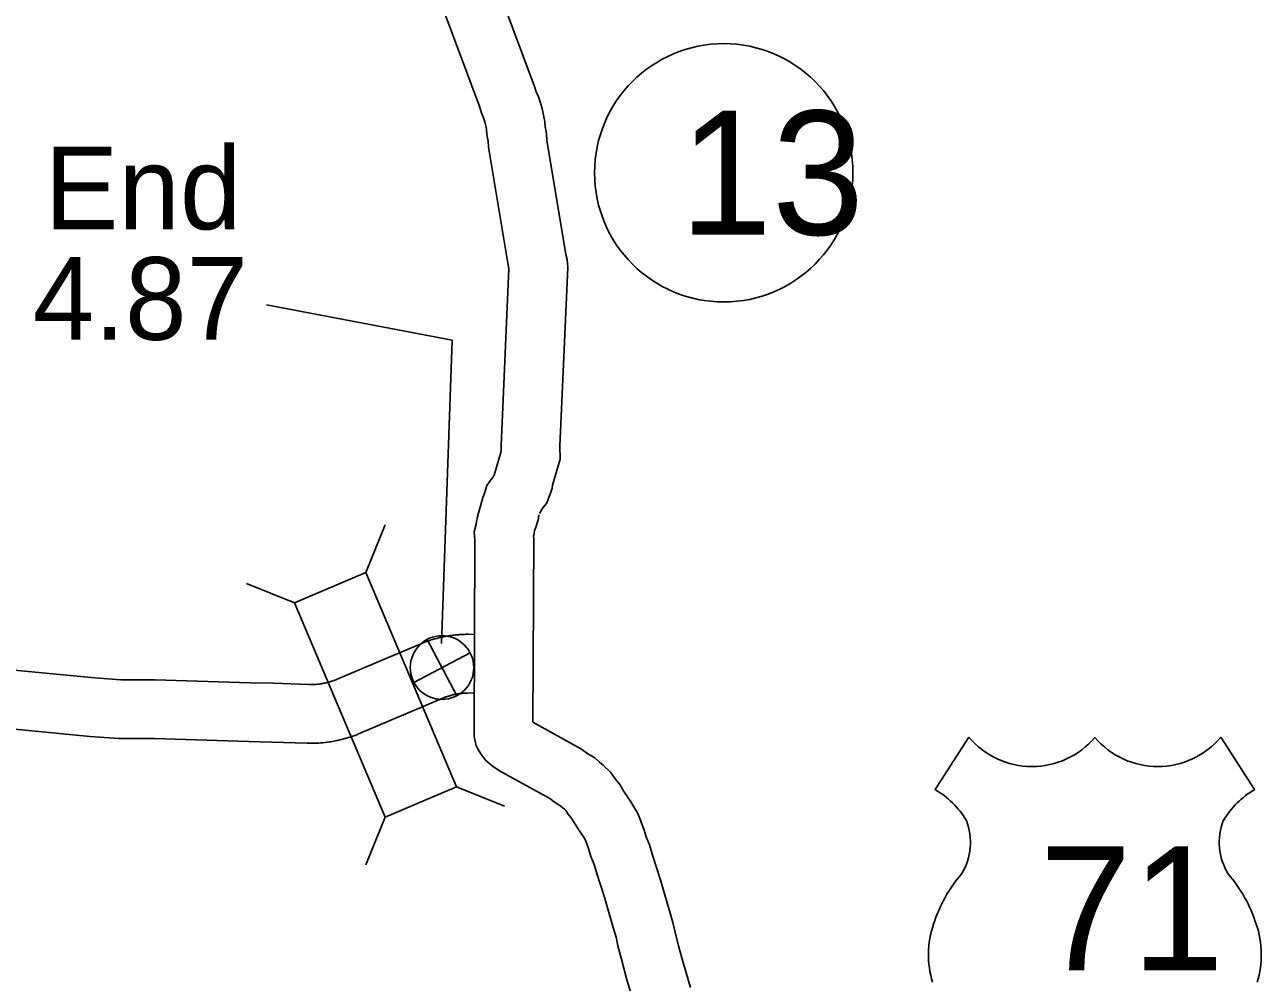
# Model space of a CAD drawing. Extents: x -939622 to -934245, y 1383184 to 1385301.
# Drawn here: x -936377.39 to -936358.43, y 1384413.8 to 1384428.48 of the extents above; entities that cross this region are included whole.
import ezdxf

# ---------------------------------------------------------------- set-up
doc = ezdxf.new("R2010")
doc.units = 0
for name, color, linetype in [('Level 10', 7, 'Continuous'), ('Level 15', 7, 'Continuous'), ('Level 20', 7, 'Continuous'), ('Level 22', 7, 'Continuous'), ('Level 25', 7, 'Continuous'), ('Level 26', 7, 'Continuous'), ('Level 27', 7, 'Continuous')]:
    doc.layers.add(name, color=color, linetype=linetype)

msp = doc.modelspace()

# ---------------------------------------------------------------- linework, layer by layer
at = {"layer": 'Level 10'}
for points in [[(-936373.579, 1384418.381), (-936373.03, 1384418.362), (-936373.008, 1384418.361), (-936372.988, 1384418.361), (-936372.969, 1384418.362), (-936372.953, 1384418.362), (-936372.936, 1384418.363), (-936372.923, 1384418.364), (-936372.9, 1384418.366), (-936372.883, 1384418.368), (-936372.866, 1384418.37), (-936372.847, 1384418.373), (-936372.837, 1384418.374), (-936372.823, 1384418.376), (-936372.809, 1384418.379), (-936372.799, 1384418.381), (-936372.787, 1384418.383), (-936372.77, 1384418.387), (-936372.752, 1384418.391), (-936372.739, 1384418.395), (-936372.721, 1384418.4), (-936372.707, 1384418.403), (-936372.695, 1384418.407), (-936372.679, 1384418.412), (-936372.664, 1384418.417), (-936372.648, 1384418.423), (-936372.632, 1384418.429), (-936372.618, 1384418.434), (-936372.609, 1384418.438), (-936372.596, 1384418.444), (-936371.894, 1384418.741), (-936371.323, 1384418.983), (-936371.304, 1384418.991), (-936371.288, 1384418.997), (-936371.274, 1384419.003), (-936371.259, 1384419.009), (-936371.242, 1384419.015), (-936371.222, 1384419.022), (-936371.199, 1384419.03), (-936371.178, 1384419.038), (-936371.156, 1384419.045), (-936371.137, 1384419.05), (-936371.12, 1384419.055), (-936371.102, 1384419.061), (-936371.089, 1384419.064), (-936371.068, 1384419.07), (-936371.043, 1384419.076), (-936371.025, 1384419.081), (-936371.007, 1384419.085), (-936370.986, 1384419.09), (-936370.969, 1384419.093), (-936370.952, 1384419.097), (-936370.932, 1384419.1), (-936370.907, 1384419.105), (-936370.886, 1384419.108), (-936370.865, 1384419.112), (-936370.842, 1384419.115), (-936370.821, 1384419.118), (-936370.802, 1384419.12), (-936370.784, 1384419.122), (-936370.769, 1384419.123), (-936370.752, 1384419.125), (-936370.738, 1384419.126), (-936370.721, 1384419.127), (-936370.704, 1384419.128), (-936370.69, 1384419.129), (-936370.676, 1384419.13), (-936370.657, 1384419.131), (-936370.643, 1384419.131), (-936370.624, 1384419.132), (-936370.609, 1384419.132), (-936370.595, 1384419.132), (-936370.581, 1384419.132), (-936370.491, 1384419.131)], [(-936373.579, 1384418.381), (-936373.928, 1384418.387), (-936375.388, 1384418.436), (-936375.911, 1384418.435), (-936376.311, 1384418.463), (-936377.549, 1384418.583)], [(-936373.602, 1384417.481), (-936373.055, 1384417.462), (-936373.016, 1384417.461), (-936372.978, 1384417.461), (-936372.943, 1384417.462), (-936372.912, 1384417.463), (-936372.881, 1384417.465), (-936372.853, 1384417.467), (-936372.815, 1384417.47), (-936372.781, 1384417.474), (-936372.749, 1384417.477), (-936372.716, 1384417.482), (-936372.694, 1384417.485), (-936372.669, 1384417.49), (-936372.643, 1384417.494), (-936372.622, 1384417.498), (-936372.599, 1384417.503), (-936372.569, 1384417.51), (-936372.537, 1384417.517), (-936372.51, 1384417.524), (-936372.478, 1384417.533), (-936372.452, 1384417.54), (-936372.427, 1384417.548), (-936372.398, 1384417.557), (-936372.371, 1384417.566), (-936372.34, 1384417.577), (-936372.311, 1384417.588), (-936372.286, 1384417.598), (-936372.267, 1384417.606), (-936372.246, 1384417.614), (-936371.543, 1384417.912), (-936370.974, 1384418.153), (-936370.962, 1384418.159), (-936370.954, 1384418.162), (-936370.947, 1384418.164), (-936370.939, 1384418.167), (-936370.931, 1384418.171), (-936370.92, 1384418.174), (-936370.907, 1384418.179), (-936370.897, 1384418.183), (-936370.885, 1384418.186), (-936370.875, 1384418.189), (-936370.867, 1384418.192), (-936370.856, 1384418.195), (-936370.851, 1384418.196), (-936370.84, 1384418.199), (-936370.825, 1384418.203), (-936370.817, 1384418.205), (-936370.807, 1384418.207), (-936370.796, 1384418.21), (-936370.788, 1384418.212), (-936370.779, 1384418.213), (-936370.769, 1384418.215), (-936370.755, 1384418.218), (-936370.744, 1384418.22), (-936370.733, 1384418.221), (-936370.721, 1384418.223), (-936370.71, 1384418.224), (-936370.7, 1384418.226), (-936370.69, 1384418.227), (-936370.683, 1384418.227), (-936370.674, 1384418.228), (-936370.667, 1384418.229), (-936370.658, 1384418.229), (-936370.649, 1384418.23), (-936370.642, 1384418.23), (-936370.635, 1384418.231), (-936370.624, 1384418.231), (-936370.617, 1384418.231), (-936370.607, 1384418.232), (-936370.599, 1384418.232), (-936370.495, 1384418.233)], [(-936373.602, 1384417.481), (-936373.95, 1384417.487), (-936375.403, 1384417.536), (-936375.942, 1384417.535), (-936376.386, 1384417.566), (-936377.59, 1384417.682)]]:
    msp.add_lwpolyline(points, dxfattribs=at)
at = {"layer": 'Level 15'}
for points in [[(-936369.494, 1384420.983), (-936369.442, 1384421.071), (-936369.386, 1384421.138), (-936369.331, 1384421.279), (-936369.3, 1384421.372), (-936369.297, 1384421.419), (-936369.177, 1384421.818), (-936369.182, 1384422.016), (-936369.061, 1384424.756), (-936369.069, 1384424.876), (-936369.09, 1384424.955), (-936369.382, 1384426.706), (-936369.389, 1384426.802), (-936369.405, 1384426.89), (-936369.408, 1384426.908), (-936369.415, 1384426.995), (-936369.433, 1384427.093), (-936369.456, 1384427.194), (-936369.485, 1384427.294), (-936369.517, 1384427.385), (-936369.539, 1384427.433), (-936369.571, 1384427.532), (-936371.434, 1384432.528)], [(-936370.348, 1384421.265), (-936370.333, 1384421.313), (-936370.303, 1384421.413), (-936370.219, 1384421.527), (-936370.214, 1384421.533), (-936370.191, 1384421.571), (-936370.08, 1384421.939), (-936370.083, 1384422.024), (-936369.963, 1384424.735), (-936369.971, 1384424.763), (-936370.277, 1384426.6), (-936370.283, 1384426.69), (-936370.292, 1384426.74), (-936370.302, 1384426.8), (-936370.308, 1384426.875), (-936370.314, 1384426.909), (-936370.328, 1384426.97), (-936370.342, 1384427.019), (-936370.353, 1384427.049), (-936370.38, 1384427.109), (-936370.421, 1384427.237), (-936372.28, 1384432.223)], [(-936368.039, 1384413.452), (-936368.155, 1384413.833), (-936368.234, 1384414.131), (-936368.292, 1384414.357), (-936368.321, 1384414.489), (-936368.366, 1384414.639), (-936368.505, 1384415.116), (-936368.618, 1384415.463), (-936368.659, 1384415.603), (-936368.71, 1384415.727), (-936368.746, 1384415.847), (-936368.787, 1384415.961), (-936368.799, 1384415.994), (-936368.81, 1384416.011), (-936368.851, 1384416.074), (-936368.896, 1384416.139), (-936368.965, 1384416.246), (-936369.009, 1384416.32), (-936369.055, 1384416.377), (-936369.091, 1384416.429), (-936369.113, 1384416.45), (-936369.165, 1384416.493), (-936369.183, 1384416.509), (-936369.248, 1384416.547), (-936369.338, 1384416.613), (-936370.108, 1384417.041), (-936370.22, 1384417.117), (-936370.316, 1384417.198), (-936370.382, 1384417.282), (-936370.417, 1384417.339), (-936370.465, 1384417.423), (-936370.498, 1384417.564), (-936370.498, 1384417.661), (-936370.484, 1384420.568), (-936370.494, 1384420.703), (-936370.468, 1384420.821), (-936370.461, 1384420.862), (-936370.445, 1384420.931), (-936370.391, 1384421.138), (-936370.363, 1384421.229), (-936370.339, 1384421.29)], [(-936367.179, 1384413.718), (-936367.289, 1384414.08), (-936367.363, 1384414.358), (-936367.416, 1384414.565), (-936367.449, 1384414.714), (-936367.502, 1384414.893), (-936367.645, 1384415.382), (-936367.758, 1384415.73), (-936367.808, 1384415.902), (-936367.861, 1384416.029), (-936367.892, 1384416.131), (-936367.942, 1384416.269), (-936367.985, 1384416.386), (-936368.047, 1384416.489), (-936368.102, 1384416.574), (-936368.148, 1384416.641), (-936368.2, 1384416.72), (-936368.265, 1384416.831), (-936368.334, 1384416.917), (-936368.406, 1384417.02), (-936368.517, 1384417.125), (-936368.573, 1384417.171), (-936368.646, 1384417.238), (-936368.755, 1384417.302), (-936368.851, 1384417.372), (-936369.598, 1384417.787), (-936369.584, 1384420.6), (-936369.587, 1384420.639), (-936369.583, 1384420.654), (-936369.578, 1384420.685), (-936369.572, 1384420.712), (-936369.569, 1384420.723), (-936369.554, 1384420.758), (-936369.512, 1384420.9), (-936369.51, 1384420.94), (-936369.501, 1384420.962)]]:
    msp.add_lwpolyline(points, dxfattribs=at)
at = {"layer": 'Level 20'}
for p, q in [((-936372.156, 1384420.077), (-936371.859, 1384420.811)), ((-936373.25, 1384419.613), (-936373.984, 1384419.91)), ((-936370.766, 1384416.795), (-936370.032, 1384416.497)), ((-936371.86, 1384416.331), (-936372.157, 1384415.597))]:
    msp.add_line(p, q, dxfattribs=at)
msp.add_lwpolyline([(-936373.25, 1384419.613), (-936371.86, 1384416.331), (-936370.766, 1384416.795), (-936372.156, 1384420.077)], close=True, dxfattribs=at)
at = {"layer": 'Level 22'}
for p, q in [((-936362.912, 1384417.555), (-936363.431, 1384416.752)), ((-936359.051, 1384417.555), (-936358.532, 1384416.752))]:
    msp.add_line(p, q, dxfattribs=at)
for centre, radius, start, end in [((-936361.945, 1384418.369), 1.264, 220.075, 319.6701), ((-936360.018, 1384418.369), 1.264, 220.3299, 319.925), ((-936364.11, 1384415.586), 1.349, 30.7809, 59.9883), ((-936357.853, 1384415.586), 1.349, 120.0117, 149.2191), ((-936363.813, 1384415.942), 0.925, 328.8105, 21.2108), ((-936358.15, 1384415.942), 0.925, 158.7892, 211.1895), ((-936361.394, 1384414.047), 2.157, 138.9565, 162.6913), ((-936360.569, 1384414.047), 2.157, 17.3087, 41.0435), ((-936362.107, 1384414.223), 1.426, 160.9576, 197.3819), ((-936359.856, 1384414.223), 1.426, 342.6181, 19.0424)]:
    msp.add_arc(centre, radius, start, end, dxfattribs=at)
at = {"layer": 'Level 25'}
msp.add_lwpolyline([(-936370.999, 1384418.989), (-936370.831, 1384423.641), (-936373.678, 1384424.181)], dxfattribs=at)
at = {"layer": 'Level 26'}
for p, q in [((-936371.217, 1384419.052), (-936370.76, 1384418.191)), ((-936370.558, 1384418.85), (-936371.419, 1384418.393))]:
    msp.add_line(p, q, dxfattribs=at)
msp.add_circle((-936370.989, 1384418.622), 0.487, dxfattribs=at)
at = {"layer": 'Level 27'}
msp.add_ellipse((-936366.671, 1384426.207), major_axis=(0, 1.98), ratio=0.999998, dxfattribs=at)

# ---------------------------------------------------------------- texts
at = {"layer": 'Level 22'}
msp.add_text('71', height=1.9008, dxfattribs=at).set_placement((-936361.829, 1384413.979))
at = {"layer": 'Level 25'}
for s, p in [('End', (-936377.079, 1384425.341)), ('4.87', (-936377.261, 1384423.647))]:
    msp.add_text(s, height=1.2672, dxfattribs=at).set_placement(p)
at = {"layer": 'Level 27'}
msp.add_text('13', height=1.9008, dxfattribs=at).set_placement((-936367.345, 1384425.257))

doc.saveas('drawing.dxf')
